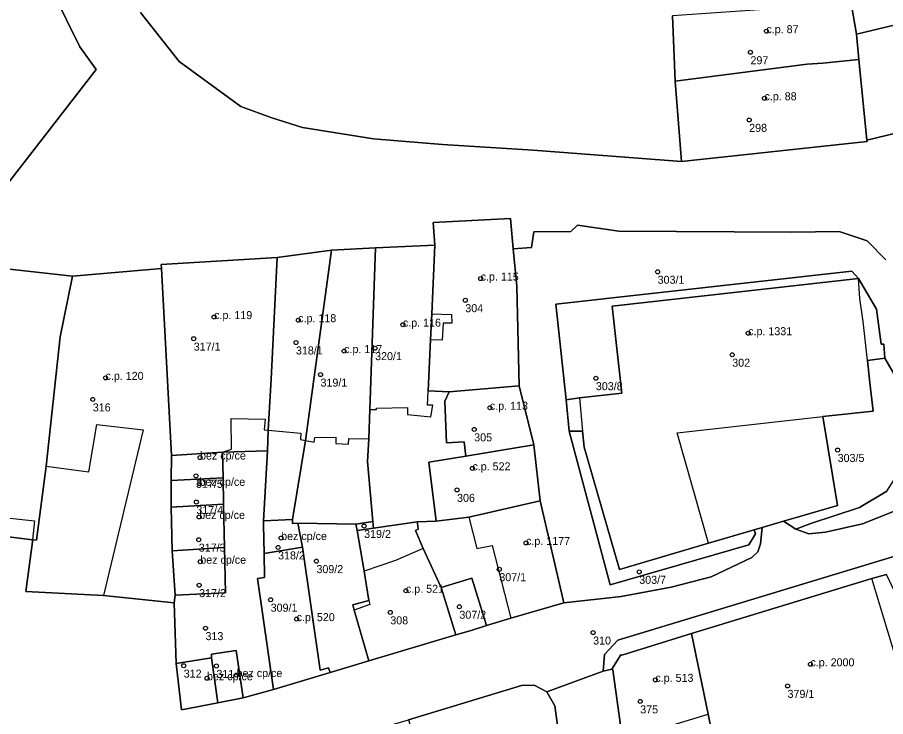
# Model space of a CAD drawing. Extents: x -878211 to -870363, y -1058464 to -1052522.
# Drawn here: x -874592.6 to -874484.1, y -1056210.9 to -1056123.6 of the extents above; entities that cross this region are included whole.
import ezdxf

# ---------------------------------------------------------------- set-up
doc = ezdxf.new("R2010")
doc.units = 0
for name, color, linetype in [('Vrstva 50', 7, 'Continuous'), ('Vrstva 51', 7, 'Continuous'), ('Vrstva 52', 7, 'Continuous')]:
    doc.layers.add(name, color=color, linetype=linetype)

msp = doc.modelspace()

# ---------------------------------------------------------------- linework, layer by layer
at = {"layer": 'Vrstva 50'}
for centre in [(-874499.03, -1056125.29994), (-874501.02, -1056127.93994), (-874499.27, -1056133.67994), (-874501.18, -1056136.37994), (-874512.62, -1056155.34994), (-874534.73, -1056156.19994), (-874536.65, -1056158.89994), (-874568.03, -1056160.99994), (-874557.53, -1056161.38994), (-874544.45, -1056161.94994), (-874570.58, -1056163.69994), (-874501.31, -1056163.00994), (-874557.81, -1056164.17994), (-874547.92, -1056164.88994), (-874551.79, -1056165.24994), (-874503.3, -1056165.70994), (-874554.74, -1056168.18994), (-874581.6, -1056168.58994), (-874520.34, -1056168.63994), (-874583.19, -1056171.28994), (-874533.58, -1056172.32994), (-874535.54, -1056175.02994), (-874490.13, -1056177.59994), (-874569.79, -1056178.53994), (-874535.76, -1056179.88994), (-874570.3, -1056180.82994), (-874569.87, -1056181.81994), (-874537.68, -1056182.58994), (-874570.25, -1056184.09994), (-874569.9, -1056185.95994), (-874549.29, -1056187.08994), (-874569.95, -1056188.79994), (-874559.66, -1056188.58994), (-874560.04, -1056189.76994), (-874529.06, -1056189.20994), (-874569.76, -1056191.54994), (-874555.25, -1056191.47994), (-874532.4, -1056192.48994), (-874514.92, -1056192.81994), (-874569.9, -1056194.47994), (-874544.07, -1056195.17994), (-874560.97, -1056196.29994), (-874537.39, -1056197.17994), (-874557.72, -1056198.71994), (-874546.02, -1056197.87994), (-874569.11, -1056199.84994), (-874520.68, -1056200.39994), (-874571.83, -1056204.52994), (-874567.74, -1056204.56994), (-874493.53, -1056204.35994), (-874568.92, -1056206.09994), (-874565.23, -1056205.69994), (-874512.9, -1056206.29994), (-874496.39, -1056207.05994), (-874514.8, -1056208.99994)]:
    msp.add_circle(centre, 0.25, dxfattribs=at)
at = {"layer": 'Vrstva 51'}
for points in [[(-874477.81, -1056119.47), (-874478.32, -1056113.94), (-874478.31, -1056112.98), (-874478.31, -1056112.71), (-874478.58, -1056112.72), (-874478.61, -1056113.65), (-874486.78, -1056113.53), (-874486.81, -1056113.86), (-874486.88, -1056114.67), (-874488.84, -1056114.76), (-874488.82, -1056117.68), (-874486.95, -1056117.71), (-874487.04, -1056120), (-874488.91, -1056119.94), (-874488.6, -1056122.3), (-874488.36, -1056122.29), (-874487.79, -1056125.69), (-874477.34, -1056123.18), (-874477.6, -1056121.22), (-874477.76, -1056119.88)], [(-874466.98, -1056120.45), (-874467.15, -1056119.12), (-874477.76, -1056119.88), (-874477.6, -1056121.22), (-874477.34, -1056123.18), (-874487.79, -1056125.69), (-874487.48, -1056128.84), (-874486.47, -1056138.91), (-874475.82, -1056136.33), (-874467.6, -1056133.99), (-874466.08, -1056131.79)], [(-874497.49, -1056122.45), (-874510.78, -1056123.39), (-874510.41, -1056131.56), (-874493.94, -1056129.42), (-874492, -1056129.31), (-874487.48, -1056128.84), (-874487.79, -1056125.69), (-874488.36, -1056122.29), (-874488.6, -1056122.3), (-874495.65, -1056122.49)], [(-874486.47, -1056138.91), (-874487.48, -1056128.84), (-874492, -1056129.31), (-874493.94, -1056129.42), (-874510.41, -1056131.56), (-874509.65, -1056141.58), (-874486.45, -1056139.06)], [(-874529.9, -1056169.59), (-874530.2, -1056157.14), (-874530.65, -1056152.49), (-874531.02, -1056148.7), (-874540.65, -1056149.18), (-874540.45, -1056152.04), (-874540.84, -1056160.61), (-874540.98, -1056163.86), (-874541.27, -1056170.21), (-874538.67, -1056170.35)], [(-874558.25, -1056186.28), (-874556.61, -1056176.4), (-874553.38, -1056152.63), (-874560.17, -1056153.55), (-874560.9, -1056168.77), (-874561.26, -1056175.13), (-874561.36, -1056177.72), (-874561.85, -1056186.43)], [(-874558.25, -1056186.28), (-874558.22, -1056186.78), (-874557.58, -1056186.75), (-874550.31, -1056186.84), (-874548.19, -1056186.51), (-874548.85, -1056179.04), (-874548.69, -1056176.19), (-874548.58, -1056172.56), (-874547.86, -1056152.35), (-874553.38, -1056152.63), (-874556.61, -1056176.4)], [(-874542.66, -1056186.56), (-874540.27, -1056186.5), (-874541.2, -1056179.12), (-874536.58, -1056178.38), (-874536.78, -1056176.56), (-874539.02, -1056176.7), (-874539.19, -1056171.5), (-874538.67, -1056170.35), (-874541.27, -1056170.21), (-874540.98, -1056163.86), (-874540.84, -1056160.61), (-874540.45, -1056152.04), (-874547.86, -1056152.35), (-874548.58, -1056172.56), (-874548.69, -1056176.19), (-874548.85, -1056179.04), (-874548.19, -1056186.51), (-874548.12, -1056187.34)], [(-874573.37, -1056178.27), (-874566.98, -1056177.86), (-874561.36, -1056177.72), (-874561.26, -1056175.13), (-874560.9, -1056168.77), (-874560.17, -1056153.55), (-874574.65, -1056154.45), (-874574.59, -1056154.94)], [(-874606.61, -1056191.5), (-874606.44, -1056190.33), (-874601.76, -1056190.8), (-874601.79, -1056191.06), (-874596.63, -1056191.82), (-874596.13, -1056188.13), (-874595.77, -1056188.18), (-874590.71, -1056188.81), (-874590.21, -1056188.87), (-874589.03, -1056179.62), (-874587.25, -1056163.45), (-874585.72, -1056155.91), (-874601.46, -1056154.13), (-874602.18, -1056160.2), (-874605.16, -1056159.85), (-874606.57, -1056171.84), (-874612.52, -1056171.04), (-874612.77, -1056173.34), (-874614.17, -1056183.35), (-874611.71, -1056183.68), (-874612.6, -1056190.75)], [(-874573.37, -1056178.27), (-874574.59, -1056154.94), (-874585.72, -1056155.91), (-874587.25, -1056163.45), (-874589.03, -1056179.62), (-874590.21, -1056188.87), (-874590.71, -1056188.81), (-874590.74, -1056189.06), (-874591.57, -1056195.28), (-874581.84, -1056195.76), (-874573.03, -1056196.67), (-874572.91, -1056195.71), (-874573.27, -1056190.17), (-874573.39, -1056184.72), (-874573.38, -1056181.41)], [(-874524.04, -1056171.35), (-874522.4, -1056171.1), (-874517.08, -1056170.52), (-874517.7, -1056164.93), (-874518.31, -1056159.63), (-874487.53, -1056156.2), (-874488.37, -1056155.27), (-874525.34, -1056159.38)], [(-874485.71, -1056172.74), (-874486.11, -1056169.2), (-874486.42, -1056166.41), (-874484.25, -1056166.14), (-874484.37, -1056164.37), (-874484.69, -1056164.4), (-874485.27, -1056160.02), (-874487.53, -1056156.2), (-874518.31, -1056159.63), (-874517.7, -1056164.93), (-874517.08, -1056170.52), (-874522.4, -1056171.1), (-874524.04, -1056171.35), (-874523.66, -1056175.26), (-874522, -1056175.25), (-874521.81, -1056177.26), (-874517.38, -1056192.51), (-874506.27, -1056189.25), (-874500.56, -1056187.57), (-874499.56, -1056187.28), (-874496.9, -1056186.49), (-874494.43, -1056185.77), (-874490.16, -1056184.53), (-874491.97, -1056173.43)], [(-874495.36, -1056187.47), (-874493.49, -1056186.79), (-874487.41, -1056184.77), (-874483.99, -1056182.74), (-874482.37, -1056180.21), (-874481.73, -1056177.79), (-874481.79, -1056175.28), (-874482.7, -1056168.8), (-874484.25, -1056166.14), (-874486.42, -1056166.41), (-874486.11, -1056169.2), (-874485.71, -1056172.74), (-874491.97, -1056173.43), (-874490.16, -1056184.53), (-874494.43, -1056185.77), (-874496.9, -1056186.49)], [(-874528.1, -1056176.95), (-874529.9, -1056169.59), (-874538.67, -1056170.35), (-874539.19, -1056171.5), (-874539.02, -1056176.7), (-874536.78, -1056176.56), (-874536.58, -1056178.38)], [(-874500.56, -1056187.57), (-874506.27, -1056189.25), (-874517.38, -1056192.51), (-874521.81, -1056177.26), (-874522, -1056175.25), (-874523.66, -1056175.26), (-874518.55, -1056194.45), (-874501.22, -1056189.43), (-874500.4, -1056188.06)], [(-874566.91, -1056181.06), (-874566.98, -1056177.86), (-874573.37, -1056178.27), (-874573.38, -1056181.41)], [(-874561.85, -1056186.43), (-874561.36, -1056177.72), (-874566.98, -1056177.86), (-874566.91, -1056181.06), (-874566.85, -1056184.36), (-874566.74, -1056189.78), (-874566.62, -1056195.42), (-874572.91, -1056195.71), (-874573.03, -1056196.67), (-874572.78, -1056204.26), (-874568.35, -1056203.55), (-874568.36, -1056203.11), (-874565.26, -1056202.62), (-874564.41, -1056208.53), (-874560.61, -1056207.51), (-874562.62, -1056193.63), (-874561.73, -1056193.5), (-874561.8, -1056190.51), (-874561.85, -1056186.94)], [(-874540.27, -1056186.5), (-874536.21, -1056186), (-874527.31, -1056183.96), (-874528.1, -1056176.95), (-874536.58, -1056178.38), (-874541.2, -1056179.12)], [(-874573.38, -1056181.41), (-874573.39, -1056184.72), (-874566.85, -1056184.36), (-874566.91, -1056181.06)], [(-874573.39, -1056184.72), (-874573.27, -1056190.17), (-874566.74, -1056189.78), (-874566.85, -1056184.36)], [(-874530.98, -1056198.61), (-874524.36, -1056196.68), (-874527.31, -1056183.96), (-874536.21, -1056186), (-874540.27, -1056186.5), (-874542.66, -1056186.56), (-874542.6, -1056187.08), (-874542.52, -1056187.5), (-874542.86, -1056187.67), (-874541.93, -1056189.88), (-874539.65, -1056194.78), (-874535.83, -1056193.61), (-874534.02, -1056199.53)], [(-874557.58, -1056186.75), (-874558.22, -1056186.78), (-874558.25, -1056186.28), (-874561.85, -1056186.43), (-874561.85, -1056186.94), (-874561.8, -1056190.51), (-874557.01, -1056189.73)], [(-874539.65, -1056194.78), (-874541.93, -1056189.88), (-874542.86, -1056187.67), (-874542.52, -1056187.5), (-874542.6, -1056187.08), (-874542.66, -1056186.56), (-874548.12, -1056187.34), (-874550.17, -1056187.63), (-874549.27, -1056192.71), (-874548.7, -1056196.38), (-874550.7, -1056196.94), (-874550.54, -1056197.58), (-874548.69, -1056203.94), (-874537.85, -1056200.68)], [(-874550.17, -1056187.63), (-874548.12, -1056187.34), (-874548.19, -1056186.51), (-874550.31, -1056186.84)], [(-874557.58, -1056186.75), (-874557.01, -1056189.73), (-874554.78, -1056205.1), (-874553.75, -1056204.79), (-874553.54, -1056205.4), (-874548.69, -1056203.94), (-874550.54, -1056197.58), (-874550.7, -1056196.94), (-874548.7, -1056196.38), (-874549.27, -1056192.71), (-874550.17, -1056187.63), (-874550.31, -1056186.84)], [(-874573.27, -1056190.17), (-874572.91, -1056195.71), (-874566.62, -1056195.42), (-874566.74, -1056189.78)], [(-874561.8, -1056190.51), (-874561.73, -1056193.5), (-874562.62, -1056193.63), (-874560.61, -1056207.51), (-874553.54, -1056205.4), (-874553.75, -1056204.79), (-874554.78, -1056205.1), (-874557.01, -1056189.73)], [(-874539.65, -1056194.78), (-874537.85, -1056200.68), (-874535.92, -1056200.14), (-874534.02, -1056199.53), (-874535.83, -1056193.61)], [(-874496.93, -1056240.45), (-874494.41, -1056241.87), (-874493.67, -1056245.23), (-874476.91, -1056241.88), (-874477.34, -1056238.48), (-874476.29, -1056236.8), (-874477.76, -1056225.97), (-874479.49, -1056213.27), (-874480.32, -1056207.15), (-874481.49, -1056199.53), (-874482.4, -1056196.54), (-874484.02, -1056193.13), (-874485.86, -1056193.66), (-874508.37, -1056200.53), (-874506.29, -1056210.58), (-874505.47, -1056214.67), (-874504.65, -1056218.66), (-874504.51, -1056219.35), (-874503.85, -1056219.27), (-874500.77, -1056235.84), (-874496.81, -1056236.4)], [(-874516.47, -1056217.74), (-874516.23, -1056219.43), (-874510.69, -1056219.31), (-874508.65, -1056219.04), (-874508.57, -1056219.48), (-874505.26, -1056218.79), (-874504.65, -1056218.66), (-874505.47, -1056214.67), (-874506.29, -1056210.58), (-874508.37, -1056200.53), (-874517.08, -1056203.21), (-874517.23, -1056203.16), (-874518.36, -1056204.95), (-874518.23, -1056205.05), (-874517.03, -1056213.73)], [(-874564.41, -1056208.53), (-874565.26, -1056202.62), (-874568.36, -1056203.11), (-874568.35, -1056203.55), (-874567.58, -1056209.18)], [(-874568.35, -1056203.55), (-874572.78, -1056204.26), (-874572.09, -1056210.06), (-874567.58, -1056209.18)], [(-874525.48, -1056209.54), (-874521.75, -1056236.61), (-874521.41, -1056240.22), (-874521.37, -1056240.67), (-874518.51, -1056257.56), (-874511.47, -1056254.46), (-874513.01, -1056242.52), (-874513.49, -1056239.14), (-874513.68, -1056237.76), (-874516.23, -1056219.43), (-874516.47, -1056217.74), (-874517.03, -1056213.73), (-874518.23, -1056205.05), (-874518.36, -1056204.95), (-874519.42, -1056205.21), (-874526.45, -1056207.79)], [(-874526.45, -1056207.79), (-874528.06, -1056206.96), (-874529.61, -1056206.99), (-874543.73, -1056211.28), (-874539.06, -1056226.52), (-874537.39, -1056231.99), (-874535.99, -1056234.99), (-874531.99, -1056237.17), (-874521.75, -1056236.61), (-874525.48, -1056209.54)]]:
    msp.add_lwpolyline(points, close=True, dxfattribs=at)
for points in [[(-874588.13, -1056120.47), (-874584.81, -1056127.24), (-874582.77, -1056130.09), (-874601.46, -1056154.13), (-874585.72, -1056155.91), (-874574.59, -1056154.94), (-874574.65, -1056154.45), (-874560.17, -1056153.55)], [(-874601.46, -1056154.13), (-874582.77, -1056130.09), (-874584.81, -1056127.24), (-874588.13, -1056120.47)], [(-874475.82, -1056136.33), (-874486.47, -1056138.91), (-874486.45, -1056139.06), (-874509.65, -1056141.58), (-874528.18, -1056140.16), (-874539.49, -1056139.43), (-874548.11, -1056138.76), (-874556.98, -1056137.31), (-874560.84, -1056136.13), (-874564.71, -1056134.71), (-874572.41, -1056129.1), (-874577.24, -1056122.98)], [(-874577.24, -1056122.98), (-874572.41, -1056129.1), (-874564.71, -1056134.71), (-874560.84, -1056136.13), (-874556.98, -1056137.31), (-874548.11, -1056138.76), (-874539.49, -1056139.43), (-874528.18, -1056140.16), (-874509.65, -1056141.58), (-874510.41, -1056131.56), (-874510.78, -1056123.39)], [(-874560.17, -1056153.55), (-874553.38, -1056152.63), (-874547.86, -1056152.35), (-874540.45, -1056152.04), (-874540.65, -1056149.18), (-874531.02, -1056148.7), (-874530.65, -1056152.49), (-874528.4, -1056152.31), (-874528.08, -1056150.34), (-874523.45, -1056150.3), (-874522.65, -1056149.54), (-874517.45, -1056150.29), (-874495.87, -1056150.38), (-874489.96, -1056150.32), (-874486.45, -1056151.47), (-874484.09, -1056153.86)], [(-874484.09, -1056153.86), (-874486.45, -1056151.47), (-874489.96, -1056150.32), (-874495.87, -1056150.38), (-874517.45, -1056150.29), (-874522.65, -1056149.54), (-874523.45, -1056150.3), (-874528.08, -1056150.34), (-874528.4, -1056152.31), (-874530.65, -1056152.49), (-874530.2, -1056157.14), (-874529.9, -1056169.59), (-874528.1, -1056176.95), (-874527.31, -1056183.96), (-874524.36, -1056196.68), (-874517.19, -1056195.88), (-874510.92, -1056194.73), (-874505.95, -1056193.43), (-874500.86, -1056191.04), (-874500.11, -1056190.32), (-874499.77, -1056189.33), (-874499.56, -1056187.28), (-874500.56, -1056187.57), (-874500.4, -1056188.06), (-874501.22, -1056189.43), (-874518.55, -1056194.45), (-874523.66, -1056175.26), (-874524.04, -1056171.35), (-874525.34, -1056159.38), (-874488.37, -1056155.27), (-874487.53, -1056156.2), (-874485.27, -1056160.02), (-874484.69, -1056164.4), (-874484.37, -1056164.37), (-874484.25, -1056166.14), (-874482.7, -1056168.8)], [(-874483.99, -1056182.74), (-874487.41, -1056184.77), (-874493.49, -1056186.79), (-874495.36, -1056187.47), (-874493.72, -1056188.06), (-874491.64, -1056187.85), (-874487.04, -1056186.81), (-874483.16, -1056185.29)], [(-874483.16, -1056185.29), (-874487.04, -1056186.81), (-874491.64, -1056187.85), (-874493.72, -1056188.06), (-874495.36, -1056187.47), (-874496.9, -1056186.49), (-874499.56, -1056187.28), (-874499.77, -1056189.33), (-874500.11, -1056190.32), (-874500.86, -1056191.04), (-874505.95, -1056193.43), (-874510.92, -1056194.73), (-874517.19, -1056195.88), (-874524.36, -1056196.68), (-874530.98, -1056198.61), (-874534.02, -1056199.53), (-874535.92, -1056200.14), (-874537.85, -1056200.68), (-874548.69, -1056203.94), (-874553.54, -1056205.4), (-874560.61, -1056207.51), (-874564.41, -1056208.53), (-874567.58, -1056209.18), (-874572.09, -1056210.06), (-874572.78, -1056204.26), (-874573.03, -1056196.67), (-874581.84, -1056195.76), (-874591.57, -1056195.28), (-874590.74, -1056189.06), (-874590.71, -1056188.81), (-874595.77, -1056188.18)], [(-874600.55, -1056216.63), (-874581.11, -1056219.33), (-874570.1, -1056218.77), (-874558.48, -1056215.79), (-874545.18, -1056211.72), (-874543.73, -1056211.28), (-874529.61, -1056206.99), (-874528.06, -1056206.96), (-874526.45, -1056207.79), (-874519.42, -1056205.21), (-874519.27, -1056203.12), (-874517.61, -1056201.33), (-874483, -1056190.87)], [(-874483, -1056190.87), (-874517.61, -1056201.33), (-874519.27, -1056203.12), (-874519.42, -1056205.21), (-874518.36, -1056204.95), (-874517.23, -1056203.16), (-874517.08, -1056203.21), (-874508.37, -1056200.53), (-874485.86, -1056193.66), (-874484.02, -1056193.13)]]:
    msp.add_lwpolyline(points, dxfattribs=at)
at = {"layer": 'Vrstva 52'}
for points in [[(-874510.41, -1056131.56), (-874493.94, -1056129.42), (-874492, -1056129.31), (-874487.48, -1056128.84), (-874487.79, -1056125.69), (-874488.36, -1056122.29), (-874488.6, -1056122.3), (-874495.65, -1056122.49), (-874497.49, -1056122.45), (-874510.78, -1056123.39)], [(-874487.48, -1056128.84), (-874492, -1056129.31), (-874493.94, -1056129.42), (-874510.41, -1056131.56), (-874509.65, -1056141.58), (-874486.45, -1056139.06), (-874486.47, -1056138.91)], [(-874541.27, -1056170.21), (-874538.67, -1056170.35), (-874529.9, -1056169.59), (-874530.2, -1056157.14), (-874530.65, -1056152.49), (-874531.02, -1056148.7), (-874540.65, -1056149.18), (-874540.45, -1056152.04), (-874540.84, -1056160.61), (-874538.36, -1056160.66), (-874538.35, -1056161.75), (-874539.43, -1056161.76), (-874539.53, -1056163.9), (-874540.98, -1056163.86)], [(-874561.26, -1056175.13), (-874557.18, -1056175.48), (-874557.25, -1056176.27), (-874556.61, -1056176.4), (-874553.38, -1056152.63), (-874560.17, -1056153.55), (-874560.9, -1056168.77)], [(-874556.61, -1056176.4), (-874555.52, -1056176.62), (-874555.43, -1056176.03), (-874552.83, -1056176.01), (-874552.82, -1056176.79), (-874551.24, -1056176.85), (-874551.22, -1056176.16), (-874548.69, -1056176.19), (-874548.58, -1056172.56), (-874547.86, -1056152.35), (-874553.38, -1056152.63)], [(-874547.86, -1056152.35), (-874548.58, -1056172.56), (-874547.76, -1056172.55), (-874547.75, -1056172.39), (-874543.88, -1056172.28), (-874543.87, -1056173.16), (-874540.96, -1056173.44), (-874540.72, -1056172.01), (-874541.36, -1056171.98), (-874541.27, -1056170.21), (-874540.98, -1056163.86), (-874540.84, -1056160.61), (-874540.45, -1056152.04)], [(-874560.17, -1056153.55), (-874574.65, -1056154.45), (-874574.59, -1056154.94), (-874573.37, -1056178.27), (-874566.98, -1056177.86), (-874565.85, -1056177.49), (-874565.89, -1056173.67), (-874561.65, -1056173.73), (-874561.78, -1056175.06), (-874561.26, -1056175.13), (-874560.9, -1056168.77)], [(-874602.18, -1056160.2), (-874605.16, -1056159.85), (-874606.57, -1056171.84), (-874612.52, -1056171.04), (-874612.77, -1056173.34), (-874614.17, -1056183.35), (-874611.71, -1056183.68), (-874612.6, -1056190.75), (-874606.61, -1056191.5), (-874606.44, -1056190.33), (-874601.76, -1056190.8), (-874601.79, -1056191.06), (-874596.63, -1056191.82), (-874596.13, -1056188.13), (-874595.89, -1056185.88), (-874590.46, -1056186.46), (-874590.71, -1056188.81), (-874590.21, -1056188.87), (-874589.03, -1056179.62), (-874587.25, -1056163.45), (-874585.72, -1056155.91), (-874601.46, -1056154.13)], [(-874587.25, -1056163.45), (-874589.03, -1056179.62), (-874583.68, -1056180.33), (-874582.67, -1056174.43), (-874576.89, -1056175.07), (-874581.84, -1056195.76), (-874573.03, -1056196.67), (-874572.91, -1056195.71), (-874573.27, -1056190.17), (-874573.39, -1056184.72), (-874573.38, -1056181.41), (-874573.37, -1056178.27), (-874574.59, -1056154.94), (-874585.72, -1056155.91)], [(-874491.97, -1056173.43), (-874485.71, -1056172.74), (-874486.11, -1056169.2), (-874486.42, -1056166.41), (-874486.95, -1056161.54), (-874487.35, -1056158.66), (-874487.53, -1056156.2), (-874518.31, -1056159.63), (-874517.7, -1056164.93), (-874517.08, -1056170.52), (-874522.4, -1056171.1), (-874522, -1056175.25), (-874521.81, -1056177.26), (-874517.38, -1056192.51), (-874506.27, -1056189.25), (-874510.17, -1056175.44)], [(-874538.67, -1056170.35), (-874539.19, -1056171.5), (-874539.02, -1056176.7), (-874536.78, -1056176.56), (-874536.58, -1056178.38), (-874528.1, -1056176.95), (-874529.9, -1056169.59)], [(-874566.91, -1056181.06), (-874566.98, -1056177.86), (-874573.37, -1056178.27), (-874573.38, -1056181.41)], [(-874536.58, -1056178.38), (-874541.2, -1056179.12), (-874540.27, -1056186.5), (-874536.21, -1056186), (-874527.31, -1056183.96), (-874528.1, -1056176.95)], [(-874566.85, -1056184.36), (-874566.91, -1056181.06), (-874573.38, -1056181.41), (-874573.39, -1056184.72)], [(-874566.74, -1056189.78), (-874566.85, -1056184.36), (-874573.39, -1056184.72), (-874573.27, -1056190.17)], [(-874536.21, -1056186), (-874535.19, -1056189.91), (-874533.31, -1056189.51), (-874530.98, -1056198.61), (-874524.36, -1056196.68), (-874527.31, -1056183.96)], [(-874557.01, -1056189.73), (-874557.58, -1056186.75), (-874558.22, -1056186.78), (-874558.25, -1056186.28), (-874561.85, -1056186.43), (-874561.85, -1056186.94), (-874561.8, -1056190.51)], [(-874566.62, -1056195.42), (-874566.74, -1056189.78), (-874573.27, -1056190.17), (-874572.91, -1056195.71)], [(-874562.62, -1056193.63), (-874560.61, -1056207.51), (-874553.54, -1056205.4), (-874553.75, -1056204.79), (-874554.78, -1056205.1), (-874557.01, -1056189.73), (-874561.8, -1056190.51), (-874561.73, -1056193.5)], [(-874550.54, -1056197.58), (-874548.69, -1056203.94), (-874537.85, -1056200.68), (-874539.65, -1056194.78), (-874541.93, -1056189.88), (-874545.36, -1056191.41), (-874549.27, -1056192.71), (-874548.7, -1056196.38), (-874548.56, -1056196.87)], [(-874506.29, -1056210.58), (-874505.47, -1056214.67), (-874499.11, -1056212.82), (-874495.64, -1056214.8), (-874495.19, -1056218.22), (-874493.22, -1056233.88), (-874493.64, -1056233.95), (-874493.55, -1056234.46), (-874484.48, -1056232.73), (-874484.7, -1056230.87), (-874478.76, -1056230.17), (-874479.17, -1056227.06), (-874480.99, -1056212.85), (-874481.62, -1056207.9), (-874481.69, -1056207.61), (-874481.78, -1056207.15), (-874485.86, -1056193.66), (-874508.37, -1056200.53)], [(-874517.23, -1056203.16), (-874518.36, -1056204.95), (-874518.23, -1056205.05), (-874517.03, -1056213.73), (-874510.15, -1056211.74), (-874506.29, -1056210.58), (-874508.37, -1056200.53), (-874517.08, -1056203.21)], [(-874568.36, -1056203.11), (-874568.35, -1056203.55), (-874567.58, -1056209.18), (-874564.41, -1056208.53), (-874565.26, -1056202.62)], [(-874572.78, -1056204.26), (-874572.09, -1056210.06), (-874567.58, -1056209.18), (-874568.35, -1056203.55)]]:
    msp.add_lwpolyline(points, close=True, dxfattribs=at)

# ---------------------------------------------------------------- texts
at = {"layer": 'Vrstva 50'}
for s, p in [('c.p. 87', (-874499.03, -1056125.55)), ('297', (-874501.02, -1056129.429)), ('c.p. 88', (-874499.27, -1056133.929)), ('298', (-874501.18, -1056137.869)), ('c.p. 115', (-874534.73, -1056156.45)), ('303/1', (-874512.62, -1056156.839)), ('304', (-874536.65, -1056160.389)), ('c.p. 119', (-874568.03, -1056161.25)), ('c.p. 118', (-874557.53, -1056161.639)), ('c.p. 116', (-874544.45, -1056162.2)), ('c.p. 1331', (-874501.31, -1056163.26)), ('317/1', (-874570.58, -1056165.189)), ('318/1', (-874557.81, -1056165.669)), ('c.p. 117', (-874551.79, -1056165.5)), ('320/1', (-874547.92, -1056166.379)), ('302', (-874503.3, -1056167.199)), ('c.p. 120', (-874581.6, -1056168.84)), ('319/1', (-874554.74, -1056169.679)), ('303/8', (-874520.34, -1056170.129)), ('316', (-874583.19, -1056172.779)), ('c.p. 113', (-874533.58, -1056172.58)), ('305', (-874535.54, -1056176.519)), ('bez cp/ce', (-874569.79, -1056178.79)), ('303/5', (-874490.13, -1056179.089)), ('c.p. 522', (-874535.76, -1056180.139)), ('bez cp/ce', (-874569.87, -1056182.07)), ('317/5', (-874570.3, -1056182.319)), ('306', (-874537.68, -1056184.079)), ('317/4', (-874570.25, -1056185.589)), ('bez cp/ce', (-874569.9, -1056186.21)), ('319/2', (-874549.29, -1056188.579)), ('bez cp/ce', (-874559.66, -1056188.84)), ('c.p. 1177', (-874529.06, -1056189.46)), ('317/3', (-874569.95, -1056190.289)), ('bez cp/ce', (-874569.76, -1056191.8)), ('318/2', (-874560.04, -1056191.259)), ('309/2', (-874555.25, -1056192.969)), ('307/1', (-874532.4, -1056193.979)), ('303/7', (-874514.92, -1056194.309)), ('317/2', (-874569.9, -1056195.969)), ('c.p. 521', (-874544.07, -1056195.429)), ('309/1', (-874560.97, -1056197.789)), ('c.p. 520', (-874557.72, -1056198.97)), ('308', (-874546.02, -1056199.369)), ('307/2', (-874537.39, -1056198.669)), ('313', (-874569.11, -1056201.339)), ('310', (-874520.68, -1056201.889)), ('c.p. 2000', (-874493.53, -1056204.61)), ('312', (-874571.83, -1056206.019)), ('311', (-874567.74, -1056206.059)), ('bez cp/ce', (-874565.23, -1056205.95)), ('bez cp/ce', (-874568.92, -1056206.35)), ('c.p. 513', (-874512.9, -1056206.55)), ('379/1', (-874496.39, -1056208.549)), ('375', (-874514.8, -1056210.489))]:
    msp.add_text(s, height=0.999996, dxfattribs=at).set_placement(p)

doc.saveas('drawing.dxf')
